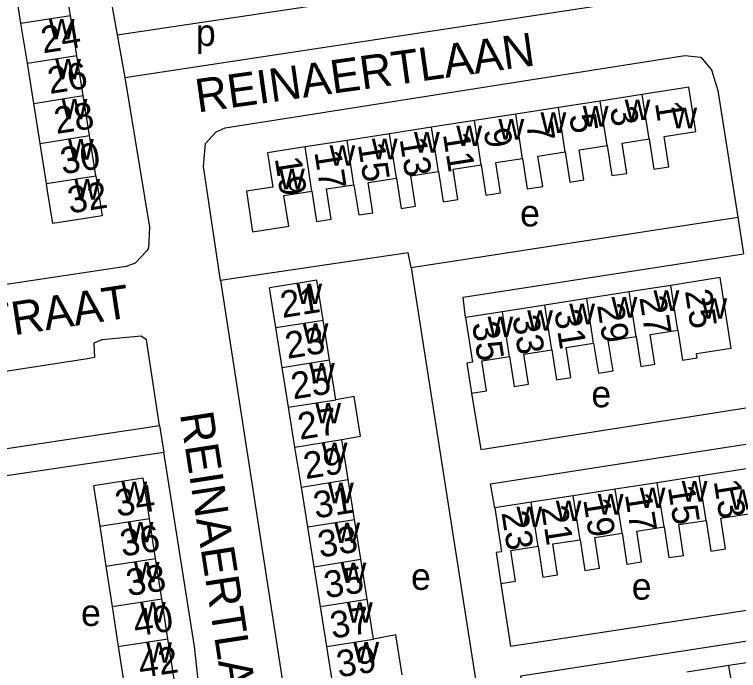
# Model space of a CAD drawing. Extents: x 159675 to 162108, y 386471 to 388472.
# Drawn here: x 160245.5 to 160354.1, y 387264.8 to 387363.3 of the extents above; entities that cross this region are included whole.
import ezdxf

# ---------------------------------------------------------------- set-up
doc = ezdxf.new("R2010")
doc.units = 0
for name, color, linetype in [('BLT_Basislijn', 7, 'Continuous'), ('BLT_Bebouwing', 7, 'Continuous'), ('BLT_Centroide', 7, 'Continuous'), ('BLT_Huisnummer', 7, 'Continuous'), ('BLT_Huisnummer_ tussenligend', 7, 'Continuous'), ('BLT_Onderverdeling_panden', 7, 'Continuous'), ('BLT_Straatnaam', 7, 'Continuous')]:
    doc.layers.add(name, color=color, linetype=linetype)

msp = doc.modelspace()

# ---------------------------------------------------------------- linework, layer by layer
at = {"layer": 'BLT_Basislijn'}
for p, q in [((160260.88, 387360.22), (160332.6, 387370.97)), ((160260.13, 387364.39), (160260.88, 387360.22)), ((160260.88, 387360.22), (160262.01, 387353.82)), ((160304.94, 387325.3), (160353.97, 387332.88)), ((160353.97, 387332.88), (160354.82, 387327.37)), ((160304.94, 387325.3), (160316.71, 387250)), ((160276.35, 387323.37), (160287.75, 387250)), ((160267.22, 387301.62), (160267.86, 387297.63)), ((160242.67, 387293.89), (160267.86, 387297.63))]:
    msp.add_line(p, q, dxfattribs=at)
for points in [[(160262.01, 387353.82), (160333.85, 387364.71), (160338.73, 387365.49), (160345.99, 387366.65), (160347.78, 387367.8), (160348.13, 387369.68), (160347.54, 387373.53)], [(160276.35, 387323.37), (160273.8, 387340.45), (160274.12, 387343.92), (160275.71, 387345.67), (160277.08, 387346.26), (160345.99, 387357.12), (160348.4, 387356.85), (160350.01, 387354.99), (160350.96, 387351.88), (160353.97, 387332.88)], [(160262.01, 387353.82), (160265.75, 387331.37), (160265.6, 387328.21), (160265.31, 387327.81), (160263.59, 387325.94), (160262.24, 387325.48), (160238.51, 387321.89)], [(160304.94, 387325.3), (160304.51, 387327.54), (160276.35, 387323.37)], [(160313.11, 387317.81), (160312.76, 387320.86), (160354.82, 387327.37)], [(160267.22, 387301.62), (160265.29, 387314.46), (160264.47, 387315), (160258.59, 387314.45), (160257.38, 387313.94), (160257.49, 387311.82), (160256.44, 387311.61), (160180.12, 387299.79)], [(160314.02, 387306.48), (160315.39, 387298.03), (160358.35, 387304.74)], [(160180.12, 387299.79), (160181.79, 387288.51), (160189.17, 387289.87), (160267.22, 387301.62)], [(160317.49, 387289.23), (160316.85, 387292.85), (160358.06, 387299.27)], [(160260.96, 387250), (160270.14, 387255.77), (160272.36, 387257.9), (160273.01, 387259.77), (160272.87, 387261.1), (160273.14, 387262.54), (160272.49, 387268.47), (160267.86, 387297.63)], [(160318.43, 387277.9), (160319.87, 387268.52), (160361.84, 387274.89)], [(160321.87, 387260.83), (160321.42, 387264.03), (160362.53, 387270.39)]]:
    msp.add_lwpolyline(points, dxfattribs=at)
at = {"layer": 'BLT_Bebouwing'}
for p, q in [((160253.86, 387363.14), (160252.9, 387369.15)), ((160246.45, 387361.96), (160245.49, 387367.97)), ((160254.82, 387357.12), (160253.86, 387363.14)), ((160247.41, 387355.95), (160246.45, 387361.96)), ((160255.77, 387351.11), (160254.82, 387357.12)), ((160248.36, 387349.94), (160247.41, 387355.95)), ((160256.73, 387345.1), (160255.77, 387351.11)), ((160339.61, 387351.26), (160333.33, 387350.29)), ((160249.32, 387343.93), (160248.36, 387349.94)), ((160333.33, 387350.29), (160327.05, 387349.31)), ((160327.05, 387349.31), (160320.64, 387348.32)), ((160320.64, 387348.32), (160314.44, 387347.35)), ((160314.44, 387347.35), (160308.02, 387346.36)), ((160308.02, 387346.36), (160301.72, 387345.38)), ((160257.69, 387339.09), (160256.73, 387345.1)), ((160301.72, 387345.38), (160295.36, 387344.39)), ((160250.28, 387337.92), (160249.32, 387343.93)), ((160295.36, 387344.39), (160289.05, 387343.41)), ((160284.68, 387316.3), (160283.72, 387322.28)), ((160337.65, 387321.65), (160331.29, 387320.65)), ((160343.92, 387322.63), (160337.65, 387321.65)), ((160331.29, 387320.65), (160325.02, 387319.67)), ((160325.02, 387319.67), (160318.65, 387318.68)), ((160318.65, 387318.68), (160313.11, 387317.81)), ((160292.71, 387311.45), (160291.77, 387317.43)), ((160285.63, 387310.32), (160284.68, 387316.3)), ((160293.65, 387305.47), (160292.71, 387311.45)), ((160286.59, 387304.34), (160285.63, 387310.32)), ((160287.54, 387298.36), (160286.59, 387304.34)), ((160295.53, 387293.5), (160294.59, 387299.49)), ((160288.5, 387292.38), (160287.54, 387298.36)), ((160296.47, 387287.52), (160295.53, 387293.5)), ((160348.15, 387294.01), (160341.86, 387293.03)), ((160289.46, 387286.4), (160288.5, 387292.38)), ((160341.86, 387293.03), (160335.57, 387292.05)), ((160335.57, 387292.05), (160329.27, 387291.07)), ((160329.27, 387291.07), (160322.98, 387290.09)), ((160322.98, 387290.09), (160317.49, 387289.23)), ((160266.64, 387281.64), (160265.71, 387287.66)), ((160297.42, 387281.53), (160296.47, 387287.52)), ((160258.26, 387286.52), (160259.19, 387280.49)), ((160290.41, 387280.42), (160289.46, 387286.4)), ((160267.56, 387275.61), (160266.64, 387281.64)), ((160298.36, 387275.55), (160297.42, 387281.53)), ((160259.19, 387280.49), (160260.12, 387274.46)), ((160291.37, 387274.43), (160290.41, 387280.42)), ((160268.49, 387269.58), (160267.56, 387275.61)), ((160299.3, 387269.57), (160298.36, 387275.55)), ((160260.12, 387274.46), (160261.04, 387268.43)), ((160292.32, 387268.45), (160291.37, 387274.43)), ((160293.28, 387262.47), (160292.32, 387268.45)), ((160352.61, 387265.58), (160346.29, 387264.6))]:
    msp.add_line(p, q, dxfattribs=at)
for points in [[(160340.64, 387344.62), (160341.34, 387340.07), (160343.6, 387340.42), (160342.9, 387344.97), (160347.65, 387345.71), (160346.62, 387352.35), (160339.61, 387351.26)], [(160334.36, 387343.64), (160335.07, 387339.1), (160337.3, 387339.44), (160336.59, 387343.99), (160340.64, 387344.62)], [(160289.05, 387343.41), (160283.4, 387342.53), (160284.2, 387337.38), (160280.25, 387336.77), (160281.19, 387330.69), (160286.6, 387331.53), (160285.89, 387336.11), (160290.08, 387336.77)], [(160328.08, 387342.67), (160328.78, 387338.12), (160330.88, 387338.45), (160330.18, 387342.99), (160334.36, 387343.64)], [(160321.67, 387341.67), (160322.37, 387337.13), (160324.69, 387337.49), (160323.98, 387342.03), (160328.08, 387342.67)], [(160315.47, 387340.71), (160316.17, 387336.16), (160318.38, 387336.51), (160317.68, 387341.05), (160321.67, 387341.67)], [(160309.05, 387339.71), (160309.75, 387335.17), (160311.98, 387335.51), (160311.27, 387340.06), (160315.47, 387340.71)], [(160257.69, 387339.09), (160258.64, 387333.09), (160251.23, 387331.91), (160250.45, 387336.84), (160250.28, 387337.92)], [(160302.75, 387338.73), (160303.46, 387334.19), (160305.61, 387334.52), (160304.9, 387339.07), (160309.05, 387339.71)], [(160296.39, 387337.74), (160297.1, 387333.2), (160299.23, 387333.53), (160298.52, 387338.08), (160302.75, 387338.73)], [(160290.08, 387336.77), (160290.78, 387332.22), (160292.96, 387332.56), (160292.25, 387337.1), (160296.39, 387337.74)], [(160291.77, 387317.43), (160290.83, 387323.41), (160288.71, 387323.07), (160283.72, 387322.28)], [(160344.97, 387315.93), (160345.67, 387311.43), (160347.87, 387311.78), (160347.77, 387312.41), (160352.97, 387313.22), (160351.32, 387323.79), (160343.92, 387322.63)], [(160313.11, 387317.81), (160314.16, 387311.11), (160313.32, 387310.98), (160314.02, 387306.48)], [(160338.7, 387314.95), (160339.4, 387310.45), (160341.52, 387310.79), (160340.82, 387315.28), (160344.97, 387315.93)], [(160332.33, 387313.96), (160333.04, 387309.46), (160335.24, 387309.8), (160334.53, 387314.3), (160338.7, 387314.95)], [(160319.7, 387311.98), (160320.4, 387307.48), (160322.56, 387307.82), (160321.86, 387312.32), (160326.06, 387312.98)], [(160326.06, 387312.98), (160326.77, 387308.48), (160328.93, 387308.82), (160328.23, 387313.31), (160332.33, 387313.96)], [(160314.02, 387306.48), (160316.24, 387306.83), (160315.54, 387311.33), (160319.7, 387311.98)], [(160294.59, 387299.49), (160297.37, 387300.01), (160296.44, 387305.95), (160293.65, 387305.47)], [(160349.19, 387287.37), (160349.91, 387282.76), (160352.09, 387283.09), (160351.38, 387287.71), (160356.57, 387288.52), (160355.54, 387295.16), (160348.15, 387294.01)], [(160265.71, 387287.66), (160264.78, 387293.69), (160257.34, 387292.55), (160258.26, 387286.52)], [(160317.49, 387289.23), (160318.51, 387282.67), (160317.7, 387282.54), (160318.43, 387277.9)], [(160342.9, 387286.4), (160343.61, 387281.78), (160345.8, 387282.12), (160345.09, 387286.74), (160349.19, 387287.37)], [(160336.6, 387285.43), (160337.31, 387280.81), (160339.5, 387281.15), (160338.79, 387285.77), (160342.9, 387286.4)], [(160330.31, 387284.46), (160331.02, 387279.84), (160333.21, 387280.18), (160332.49, 387284.8), (160336.6, 387285.43)], [(160324.01, 387283.49), (160324.72, 387278.87), (160326.91, 387279.21), (160326.2, 387283.83), (160330.31, 387284.46)], [(160318.43, 387277.9), (160320.61, 387278.24), (160319.9, 387282.86), (160324.01, 387283.49)], [(160261.04, 387268.43), (160261.97, 387262.41), (160269.41, 387263.55), (160268.49, 387269.58)], [(160303.6, 387264.19), (160302.66, 387270.19), (160299.3, 387269.57)], [(160353.63, 387259.03), (160355.21, 387248.85), (160357.4, 387249.19), (160355.83, 387259.37), (160360.95, 387260.16), (160359.93, 387266.71), (160352.61, 387265.58)]]:
    msp.add_lwpolyline(points, dxfattribs=at)
at = {"layer": 'BLT_Onderverdeling_panden'}
for p, q in [((160246.45, 387361.96), (160253.86, 387363.14)), ((160247.41, 387355.95), (160254.82, 387357.12)), ((160248.36, 387349.94), (160255.77, 387351.11)), ((160340.64, 387344.62), (160339.61, 387351.26)), ((160334.36, 387343.64), (160333.33, 387350.29)), ((160328.08, 387342.67), (160327.05, 387349.31)), ((160321.67, 387341.67), (160320.64, 387348.32)), ((160315.47, 387340.71), (160314.44, 387347.35)), ((160309.05, 387339.71), (160308.02, 387346.36)), ((160249.32, 387343.93), (160256.73, 387345.1)), ((160302.75, 387338.73), (160301.72, 387345.38)), ((160290.08, 387336.77), (160289.05, 387343.41)), ((160296.39, 387337.74), (160295.36, 387344.39)), ((160250.28, 387337.92), (160257.69, 387339.09)), ((160338.7, 387314.95), (160337.65, 387321.65)), ((160344.97, 387315.93), (160343.92, 387322.63)), ((160332.33, 387313.96), (160331.29, 387320.65)), ((160326.06, 387312.98), (160325.02, 387319.67)), ((160319.7, 387311.98), (160318.65, 387318.68)), ((160284.68, 387316.3), (160291.77, 387317.43)), ((160285.63, 387310.32), (160292.71, 387311.45)), ((160286.59, 387304.34), (160293.65, 387305.47)), ((160287.54, 387298.36), (160294.59, 387299.49)), ((160288.5, 387292.38), (160295.53, 387293.5)), ((160349.19, 387287.37), (160348.15, 387294.01)), ((160342.9, 387286.4), (160341.86, 387293.03)), ((160336.6, 387285.43), (160335.57, 387292.05)), ((160330.31, 387284.46), (160329.27, 387291.07)), ((160324.01, 387283.49), (160322.98, 387290.09)), ((160258.26, 387286.52), (160265.71, 387287.66)), ((160289.46, 387286.4), (160296.47, 387287.52)), ((160259.19, 387280.49), (160266.64, 387281.64)), ((160290.41, 387280.42), (160297.42, 387281.53)), ((160260.12, 387274.46), (160267.56, 387275.61)), ((160291.37, 387274.43), (160298.36, 387275.55)), ((160261.04, 387268.43), (160268.49, 387269.58)), ((160292.32, 387268.45), (160299.3, 387269.57)), ((160353.63, 387259.03), (160352.61, 387265.58))]:
    msp.add_line(p, q, dxfattribs=at)

# ---------------------------------------------------------------- texts
at = {"layer": 'BLT_Centroide'}
for s, p in [('w', (160250.63, 387359.53)), ('p', (160272.68, 387358.56)), ('w', (160251.59, 387353.53)), ('w', (160252.55, 387347.53)), ('w', (160336.98, 387347.45)), ('w', (160330.7, 387346.47)), ('w', (160343.98, 387346.22)), ('w', (160324.36, 387345.5)), ('w', (160318.05, 387344.5)), ('w', (160305.39, 387342.55)), ('w', (160311.73, 387343.53)), ('w', (160253.5, 387341.5)), ('w', (160299.06, 387341.56)), ('w', (160292.72, 387340.58)), ('w', (160285.16, 387337.06)), ('w', (160254.45, 387335.5)), ('e', (160321.3, 387331.48)), ('w', (160287.75, 387319.84)), ('w', (160341.31, 387318.8)), ('w', (160335, 387317.8)), ('w', (160348.49, 387317.62)), ('w', (160328.67, 387316.81)), ('w', (160322.36, 387315.83)), ('w', (160316.41, 387314.89)), ('w', (160288.7, 387313.88)), ('w', (160289.64, 387307.91)), ('e', (160331.98, 387304.34)), ('w', (160290.59, 387301.91)), ('w', (160291.55, 387295.94)), ('w', (160261.52, 387290.09)), ('w', (160292.49, 387289.94)), ('w', (160345.53, 387290.2)), ('w', (160332.94, 387288.25)), ('w', (160339.23, 387289.23)), ('w', (160352.72, 387288.97)), ('w', (160326.64, 387287.28)), ('w', (160320.75, 387286.38)), ('w', (160262.45, 387284.06)), ('w', (160293.44, 387283.97)), ('w', (160263.38, 387278.06)), ('w', (160294.38, 387277.97)), ('e', (160304.94, 387276.95)), ('e', (160338.04, 387275.48)), ('w', (160264.3, 387272.03)), ('w', (160295.34, 387272)), ('e', (160255.45, 387271.52)), ('w', (160265.23, 387266)), ('w', (160296.29, 387266.03))]:
    msp.add_text(s, height=4, dxfattribs=at).set_placement(p)
at = {"layer": 'BLT_Huisnummer'}
for s, rotation, p in [('26', 9.0429, (160250.77, 387351.34)), ('1', 278.8207, (160341.51, 387350.01)), ('5', 278.8207, (160328.65, 387348.16)), ('9', 278.8207, (160315.82, 387345.96)), ('13', 278.8207, (160303.22, 387344.59)), ('19', 278.8207, (160284.5, 387341.7)), ('32', 9.0429, (160253.77, 387333.4)), ('21', 9.0792, (160285.66, 387317.73)), ('25', 278.8953, (160346, 387321.8)), ('29', 278.8953, (160332.83, 387319.66)), ('35', 278.8953, (160314.08, 387316.93)), ('25', 9.0792, (160287.27, 387305.52)), ('29', 9.0792, (160289.14, 387293.55)), ('34', 8.7346, (160260.89, 387287.92)), ('13', 278.8953, (160350.32, 387293.27)), ('17', 278.8953, (160337, 387291.28)), ('23', 278.8953, (160318.49, 387288.54)), ('33', 9.0792, (160291.3, 387281.77)), ('38', 8.7346, (160262.53, 387276)), ('37', 9.0792, (160293.14, 387269.61)), ('42', 8.7346, (160264.37, 387263.71))]:
    msp.add_text(s, height=4, rotation=rotation, dxfattribs=at).set_placement(p)
at = {"layer": 'BLT_Huisnummer_ tussenligend'}
for s, rotation, p in [('24', 9.0441, (160249.77, 387357.44)), ('28', 9.0441, (160251.76, 387345.33)), ('3', 278.8207, (160334.76, 387349.22)), ('7', 278.8207, (160322.2, 387346.9)), ('11', 278.8207, (160309.71, 387345.33)), ('30', 9.0441, (160252.68, 387339.28)), ('15', 278.8207, (160296.96, 387343.8)), ('17', 278.8207, (160290.44, 387342.65)), ('27', 278.8953, (160339.17, 387320.81)), ('31', 278.8953, (160326.41, 387318.76)), ('33', 278.8953, (160320.14, 387317.91)), ('23', 9.0836, (160286.39, 387311.6)), ('27', 9.0836, (160288.28, 387299.46)), ('31', 9.0836, (160290.63, 387287.64)), ('15', 278.8953, (160343.44, 387292.37)), ('19', 278.8953, (160330.75, 387290.5)), ('21', 278.8953, (160324.43, 387289.33)), ('36', 8.7381, (160261.63, 387281.93)), ('35', 9.0836, (160292.21, 387275.68)), ('40', 8.7381, (160263.61, 387269.94)), ('39', 9.0836, (160294.1, 387263.79))]:
    msp.add_text(s, height=4, rotation=rotation, dxfattribs=at).set_placement(p)
at = {"layer": 'BLT_Straatnaam'}
for s, rotation, p in [('REINAERTLAAN', 7.9585, (160272.95, 387348.56)), ('CANTECLEERSTRAAT', 8.7315, (160192.52, 387307.02)), ('REINAERTLAAN', 278.7704, (160270.27, 387303.35))]:
    msp.add_text(s, height=5, rotation=rotation, dxfattribs=at).set_placement(p)

doc.saveas('drawing.dxf')
